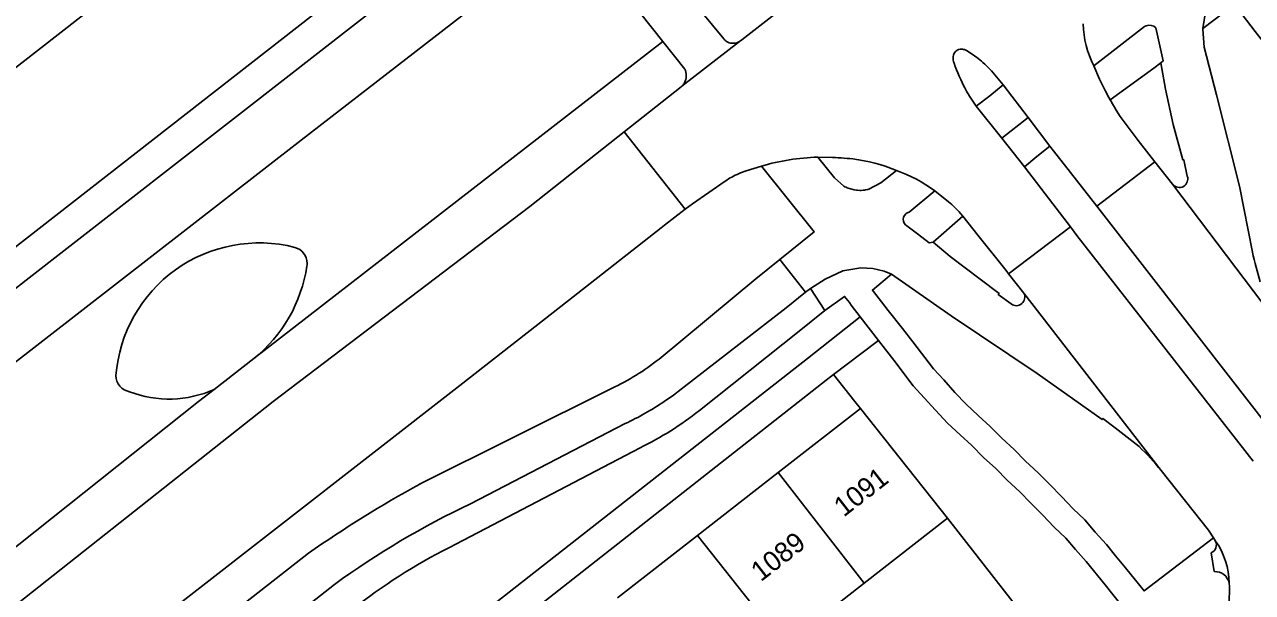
# Model space of a CAD drawing. Extents: x 194485 to 197793, y 468269 to 470822.
# Drawn here: x 196199.8 to 196274.2, y 470488.4 to 470522.9 of the extents above; entities that cross this region are included whole.
import ezdxf

# ---------------------------------------------------------------- set-up
doc = ezdxf.new("R2010")
doc.units = 0
for name, color, linetype in [('BGT grensvlak begroeid terreindeel', 7, 'Continuous'), ('BGT grensvlak begroeid terreindeel LR', 7, 'Continuous'), ('BGT grensvlak onbegroeid terreindeel', 7, 'Continuous'), ('BGT grensvlak pand op maaiveld', 7, 'Continuous'), ('BGT grensvlak pand op maaiveld LR', 7, 'Continuous'), ('BGT grensvlak waterdeel', 7, 'Continuous'), ('BGT grensvlak wegdeel', 7, 'Continuous'), ('BGT tekst huisnummerreeks', 7, 'Continuous')]:
    doc.layers.add(name, color=color, linetype=linetype)

msp = doc.modelspace()

# ---------------------------------------------------------------- linework, layer by layer
at = {"layer": 'BGT grensvlak begroeid terreindeel'}
msp.add_line((196211.288, 470500.737), (196213.698, 470502.607), dxfattribs=at)
msp.add_lwpolyline([(196114.634, 470443.872), (196185.554, 470500), (196198.843, 470509.055), (196222.179, 470527.3), (196241.139, 470541.991)], dxfattribs=at)
for centre, radius, start, end in [((196214.013, 470500.913), 8.709, 75.63252, 175.58465), ((196215.921, 470508.381), 1, 359.97506, 75.33927), ((196208.131, 470509.515), 8.872, 308.86455, 351.56868), ((196216.047, 470508.37), 0.874, 349.70395, 0.71198), ((196206.331, 470501.584), 1.001, 180.03872, 260.2096), ((196208.558, 470506.777), 6.628, 248.802, 294.3263)]:
    msp.add_arc(centre, radius, start, end, dxfattribs=at)
at = {"layer": 'BGT grensvlak begroeid terreindeel LR'}
msp.add_line((196213.698, 470502.607), (196238.493, 470521.846), dxfattribs=at)
msp.add_lwpolyline([(196161.779, 470461.363), (196210.338, 470500), (196211.288, 470500.737)], dxfattribs=at)
at = {"layer": 'BGT grensvlak onbegroeid terreindeel'}
msp.add_line((196255.751, 470492.918), (196260.23, 470487.202), dxfattribs=at)
msp.add_lwpolyline([(196248.849, 470501.634), (196250.147, 470500), (196250.477, 470499.578)], dxfattribs=at)
at = {"layer": 'BGT grensvlak pand op maaiveld'}
for p, q in [((196250.477, 470499.578), (196245.494, 470495.692)), ((196255.751, 470492.918), (196250.477, 470499.578)), ((196245.494, 470495.692), (196240.605, 470491.88)), ((196250.708, 470488.99), (196255.751, 470492.918)), ((196240.605, 470491.88), (196235.738, 470488.085)), ((196245.866, 470485.217), (196250.708, 470488.99))]:
    msp.add_line(p, q, dxfattribs=at)
at = {"layer": 'BGT grensvlak pand op maaiveld LR'}
for p, q in [((196250.708, 470488.99), (196245.494, 470495.692)), ((196245.866, 470485.217), (196240.605, 470491.88))]:
    msp.add_line(p, q, dxfattribs=at)
at = {"layer": 'BGT grensvlak waterdeel'}
msp.add_lwpolyline([(196109.692, 470448.685), (196118.941, 470456.341), (196132.005, 470467.072), (196140.906, 470474.227), (196153.298, 470484.156), (196164.044, 470492.817), (196173.263, 470500), (196212.187, 470530.379), (196235.875, 470548.694)], dxfattribs=at)
at = {"layer": 'BGT grensvlak wegdeel'}
for p, q in [((196239.651, 470519.13), (196243.149, 470521.839)), ((196265.62, 470518.298), (196268.259, 470520.231)), ((196268.259, 470520.231), (196268.693, 470520.553)), ((196260.644, 470517.231), (196259.13, 470519.211)), ((196257.499, 470517.91), (196259.042, 470515.968)), ((196260.644, 470517.231), (196259.042, 470515.968)), ((196261.969, 470515.5), (196260.644, 470517.231)), ((196234.901, 470515.368), (196236.148, 470516.354)), ((196236.148, 470516.354), (196239.857, 470511.664)), ((196259.042, 470515.968), (196260.417, 470514.238)), ((196230.421, 470511.825), (196234.901, 470515.368)), ((196268.334, 470514.533), (196264.82, 470511.842)), ((196269.409, 470513.18), (196268.334, 470514.533)), ((196253.43, 470511.487), (196254.991, 470512.773)), ((196276.163, 470504.241), (196269.409, 470513.18)), ((196276.497, 470496.796), (196264.82, 470511.842)), ((196239.857, 470511.664), (196238.599, 470510.691)), ((196254.879, 470509.663), (196256.681, 470511.248)), ((196263.206, 470510.606), (196259.463, 470507.739)), ((196245.594, 470508.612), (196244.143, 470507.44)), ((196247.138, 470506.643), (196245.594, 470508.612)), ((196238.262, 470502.58), (196244.143, 470507.44)), ((196259.463, 470507.739), (196260.387, 470506.573)), ((196245.975, 470505.677), (196247.138, 470506.643)), ((196247.138, 470506.643), (196247.44, 470506.864)), ((196247.44, 470506.864), (196248.32, 470505.519)), ((196260.387, 470506.573), (196268.706, 470495.814)), ((196246.756, 470504.263), (196248.32, 470505.519)), ((196247.26, 470502.613), (196250.464, 470505.143)), ((196250.464, 470505.143), (196251.57, 470503.705)), ((196240.713, 470499.466), (196246.756, 470504.263)), ((196248.849, 470501.634), (196248.393, 470501.287)), ((196223.748, 470494.992), (196235.383, 470500.792)), ((196236.217, 470498.659), (196226.829, 470493.802)), ((196225.941, 470491.349), (196237.111, 470497.201)), ((196268.706, 470495.814), (196271.593, 470492.203)), ((196271.893, 470491.73), (196271.593, 470492.203)), ((196272.017, 470491.535), (196271.893, 470491.73)), ((196271.75, 470490.818), (196271.936, 470489.682))]:
    msp.add_line(p, q, dxfattribs=at)
for points in [[(196258.84, 470534.079), (196243.285, 470521.945), (196243.149, 470521.839)], [(196230.727, 470531.403), (196213.179, 470517.709), (196201.802, 470508.859), (196190.432, 470500)], [(196238.493, 470521.846), (196233.707, 470527.889), (196232.629, 470528.261)], [(196274.563, 470527.962), (196273.429, 470527.115), (196272.725, 470526.507), (196272.25, 470525.836), (196271.77, 470524.813), (196271.413, 470523.765), (196271.244, 470522.625)], [(196230.955, 470527.013), (196216.571, 470515.854), (196198.638, 470501.916), (196196.192, 470500)], [(196271.244, 470522.625), (196273.159, 470524.083), (196274.406, 470522.44), (196275.646, 470520.877), (196276.981, 470519.155), (196278.021, 470517.715), (196279.167, 470516.068), (196280.276, 470514.383), (196281.373, 470512.711), (196282.275, 470511.174), (196282.78, 470510.333), (196283.805, 470508.566), (196284.881, 470506.629), (196285.813, 470504.873), (196286.61, 470503.215), (196287.437, 470501.606), (196284.703, 470499.792), (196281.533, 470497.587)], [(196243.149, 470521.839), (196243.098, 470521.809), (196243.013, 470521.772), (196242.923, 470521.746), (196242.878, 470521.737), (196242.832, 470521.731), (196242.785, 470521.728), (196242.739, 470521.728), (196242.649, 470521.736), (196242.604, 470521.744), (196242.516, 470521.768), (196242.474, 470521.784), (196242.432, 470521.803), (196242.392, 470521.824), (196242.353, 470521.847), (196242.316, 470521.873), (196242.28, 470521.901), (196242.246, 470521.931), (196242.214, 470521.963), (196242.184, 470521.997), (196240.826, 470523.662)], [(196264.627, 470520.372), (196267.708, 470522.74), (196267.804, 470522.792)], [(196268.387, 470522.675), (196268.829, 470520.665), (196268.693, 470520.553)], [(196274.248, 470509.059), (196273.456, 470513.059), (196272.077, 470518.601), (196271.315, 470521.5), (196271.24, 470522.597), (196271.244, 470522.625)], [(196238.493, 470521.846), (196239.821, 470520.169), (196239.842, 470520.124), (196239.861, 470520.078), (196239.89, 470519.982), (196239.908, 470519.884), (196239.916, 470519.785), (196239.913, 470519.706), (196239.906, 470519.636), (196239.886, 470519.538), (196239.871, 470519.487), (196239.853, 470519.437), (196239.809, 470519.341), (196239.782, 470519.295), (196239.753, 470519.251), (196239.721, 470519.208), (196239.651, 470519.13)], [(196257.499, 470517.91), (196257.181, 470518.393), (196257.097, 470518.525), (196257.015, 470518.658), (196256.935, 470518.792), (196256.801, 470519.029), (196256.747, 470519.133), (196256.646, 470519.343), (196256.558, 470519.538), (196256.473, 470519.734), (196256.39, 470519.931), (196256.309, 470520.129), (196256.23, 470520.328), (196256.154, 470520.528), (196256.138, 470520.574), (196256.125, 470520.62), (196256.105, 470520.715), (196256.095, 470520.812), (196256.094, 470520.85), (196256.1, 470520.926), (196256.114, 470521.001), (196256.124, 470521.035), (196256.136, 470521.068), (196256.166, 470521.13), (196256.184, 470521.16), (196256.232, 470521.223), (196256.26, 470521.251), (196256.321, 470521.301), (196256.351, 470521.32), (196256.382, 470521.336), (196256.414, 470521.349), (196256.447, 470521.36), (196256.519, 470521.373), (196256.556, 470521.376), (196256.632, 470521.377), (196256.67, 470521.374), (196256.735, 470521.363), (196256.797, 470521.344), (196256.827, 470521.331), (196256.899, 470521.293), (196257.307, 470521.03), (196257.411, 470520.959), (196257.514, 470520.886), (196257.615, 470520.811), (196257.714, 470520.733), (196257.811, 470520.652), (196257.906, 470520.569), (196258.015, 470520.47), (196258.121, 470520.369), (196258.226, 470520.265), (196258.328, 470520.159), (196258.428, 470520.051), (196258.526, 470519.941), (196259.13, 470519.211)], [(196264.627, 470520.372), (196264.965, 470519.563), (196265.146, 470519.189), (196265.335, 470518.819), (196265.541, 470518.439), (196265.62, 470518.298)], [(196270.297, 470513.673), (196270.084, 470514.664), (196270.031, 470514.653), (196269.434, 470516.805), (196268.978, 470518.946), (196268.755, 470520.209), (196268.693, 470520.553)], [(196236.148, 470516.354), (196239.612, 470519.093), (196239.651, 470519.13)], [(196257.499, 470517.91), (196258.333, 470518.539), (196259.13, 470519.211)], [(196268.334, 470514.533), (196267.314, 470515.844), (196266.234, 470517.288), (196265.994, 470517.666), (196265.877, 470517.858), (196265.763, 470518.05), (196265.651, 470518.244), (196265.62, 470518.298)], [(196247.89, 470514.827), (196248.897, 470513.567), (196249.474, 470513.065), (196249.538, 470513.03), (196249.604, 470512.998), (196249.671, 470512.968), (196249.739, 470512.941), (196249.877, 470512.893), (196249.948, 470512.873), (196250.09, 470512.841), (196250.235, 470512.819), (196250.304, 470512.812), (196250.442, 470512.806), (196250.512, 470512.807), (196250.65, 470512.815), (196250.719, 470512.822), (196250.787, 470512.832), (196250.923, 470512.859), (196250.99, 470512.876), (196251.715, 470513.262), (196252.662, 470514.014)], [(196247.89, 470514.827), (196248.781, 470514.797), (196248.958, 470514.794), (196249.134, 470514.788), (196249.311, 470514.779), (196249.487, 470514.767), (196249.663, 470514.752), (196249.839, 470514.734), (196250.014, 470514.713), (196250.364, 470514.663), (196250.7, 470514.603), (196251.022, 470514.535), (196251.342, 470514.457), (196251.66, 470514.369), (196251.974, 470514.271), (196252.13, 470514.218), (196252.662, 470514.014)], [(196261.969, 470515.5), (196261.18, 470514.866), (196260.417, 470514.238)], [(196264.82, 470511.842), (196263.205, 470513.903), (196261.969, 470515.5)], [(196244.482, 470514.283), (196243.54, 470513.987), (196243.428, 470513.95), (196243.318, 470513.911), (196243.208, 470513.869), (196242.992, 470513.777), (196242.886, 470513.726), (196242.781, 470513.673), (196242.678, 470513.618), (196242.576, 470513.56), (196242.475, 470513.499), (196242.376, 470513.436), (196242.278, 470513.371), (196240.284, 470511.994), (196239.857, 470511.664)], [(196244.482, 470514.283), (196247.665, 470510.284), (196245.594, 470508.612)], [(196260.417, 470514.238), (196262.137, 470512.001), (196263.206, 470510.606)], [(196254.991, 470512.773), (196255.816, 470512.112), (196256.011, 470511.948), (196256.106, 470511.863), (196256.29, 470511.686), (196256.379, 470511.594), (196256.466, 470511.5), (196256.55, 470511.405), (196256.681, 470511.248)], [(196230.421, 470511.825), (196214.873, 470500), (196161.207, 470457.557), (196120.005, 470423.768)], [(196259.463, 470507.739), (196259.305, 470507.943), (196257.596, 470510.09), (196256.681, 470511.248)], [(196238.599, 470510.691), (196238.389, 470510.528), (196232.305, 470505.774)], [(196253.201, 470510.728), (196253.927, 470510.173), (196254.649, 470509.621), (196254.879, 470509.663)], [(196274.284, 470496.379), (196263.609, 470510.079), (196263.206, 470510.606)], [(196254.879, 470509.663), (196255.911, 470508.797), (196257.747, 470507.414), (196258.883, 470506.555), (196258.836, 470506.492), (196259.613, 470505.917)], [(196252.37, 470507.731), (196251.918, 470507.906), (196251.228, 470508.076), (196250.499, 470508.112), (196249.403, 470507.936), (196248.328, 470507.422), (196247.44, 470506.864)], [(196252.37, 470507.731), (196251.203, 470506.757), (196252.168, 470505.53), (196253.037, 470504.423), (196253.655, 470503.619), (196254.899, 470501.989), (196255.528, 470501.309), (196256.204, 470500.552), (196256.883, 470499.834), (196257.623, 470499.149), (196258.342, 470498.477), (196259.041, 470497.77), (196259.804, 470497.086), (196260.484, 470496.376), (196261.255, 470495.684), (196261.956, 470494.958), (196262.676, 470494.247), (196263.37, 470493.494), (196264.086, 470492.816), (196264.719, 470492.072), (196265.39, 470491.326), (196265.944, 470490.635), (196266.559, 470489.905), (196267.15, 470489.166), (196267.674, 470488.517), (196271.893, 470491.73)], [(196265.931, 470498.405), (196265.179, 470498.977), (196265.127, 470498.91), (196261.196, 470501.693), (196255.984, 470505.207), (196252.37, 470507.731)], [(196248.32, 470505.519), (196249.513, 470506.379), (196249.806, 470505.998), (196249.917, 470505.854), (196250.464, 470505.143)], [(196181.351, 470465.891), (196195.69, 470477.22), (196209.87, 470488.266), (196226.178, 470500.966), (196232.305, 470505.774)], [(196245.975, 470505.677), (196239.606, 470500.75), (196239.134, 470500.391), (196238.577, 470500)], [(196248.849, 470501.634), (196251.418, 470503.589), (196251.57, 470503.705)], [(196251.57, 470503.705), (196252.495, 470502.502), (196253.673, 470500.958), (196255.026, 470499.469), (196255.758, 470498.696), (196256.533, 470497.978), (196257.226, 470497.329), (196257.937, 470496.611), (196258.69, 470495.936), (196259.37, 470495.225), (196260.144, 470494.531), (196260.818, 470493.834), (196261.525, 470493.134), (196262.231, 470492.37), (196262.923, 470491.714), (196263.515, 470491.018), (196264.17, 470490.29), (196265.322, 470488.89), (196265.779, 470488.293), (196268.366, 470485.042), (196266.296, 470483.41)], [(196200.452, 470472.574), (196203.631, 470468.422), (196247.26, 470502.613)], [(196248.393, 470501.287), (196204.763, 470467.005), (196206.205, 470465.055)], [(196121.657, 470414.1), (196132.844, 470423.411), (196166.464, 470450.883), (196197.146, 470475.246), (196217.005, 470490.8)], [(196218.583, 470488.912), (196198.753, 470473.311), (196168.032, 470449.087), (196149.334, 470433.672), (196134.438, 470421.526), (196117.484, 470407.464), (196087.083, 470381.51), (196071.448, 470368.045), (196051.971, 470350.998), (196026.771, 470328.275), (196000, 470304.407), (195952.08, 470261.467)]]:
    msp.add_lwpolyline(points, dxfattribs=at)
for centre, radius, start, end in [((196270.103, 470523.127), 6.13, 182.06639, 206.70728), ((196268.002, 470522.269), 0.56, 46.56058, 110.74396), ((196248.327, 470501.142), 13.692, 91.82907, 106.30952), ((196249.896, 470506.016), 8.463, 52.97905, 70.91939), ((196269.813, 470513.499), 0.515, 218.33099, 19.74534), ((196253.532, 470511.042), 0.457, 102.95917, 223.46237), ((196301.891, 470515.398), 28.36, 192.91656, 196.66795), ((196259.923, 470506.336), 0.521, 233.50732, 27.05825), ((196229.161, 470514.023), 14.621, 295.18681, 308.49781), ((196227.918, 470516.012), 19.236, 295.5602, 303.65204), ((196229.088, 470513.957), 18.578, 295.58663, 308.73815), ((196238.471, 470462.295), 45.365, 50.42888, 52.74849), ((196257.968, 470487.261), 13.728, 38.53891, 46.77475), ((196259.501, 470429.963), 74.209, 118.80189, 124.93504), ((196249.769, 470445.721), 53.273, 115.50619, 125.83095), ((196240.713, 470461.102), 33.662, 116.03071, 127.96618), ((196271.519, 470491.312), 0.545, 295.03609, 24.11477), ((196268.216, 470488.906), 4.621, 0.94202, 34.67105), ((196271.986, 470488.816), 0.868, 11.03883, 93.27286), ((196267.568, 470488.509), 5.29, 347.117, 5.12595)]:
    msp.add_arc(centre, radius, start, end, dxfattribs=at)

# ---------------------------------------------------------------- texts
at = {"layer": 'BGT tekst huisnummerreeks'}
for s, p in [('1091', (196249.464, 470492.957)), ('1089', (196244.436, 470489.036))]:
    msp.add_text(s, height=1.2, rotation=37.9, dxfattribs=at).set_placement(p)

doc.saveas('drawing.dxf')
